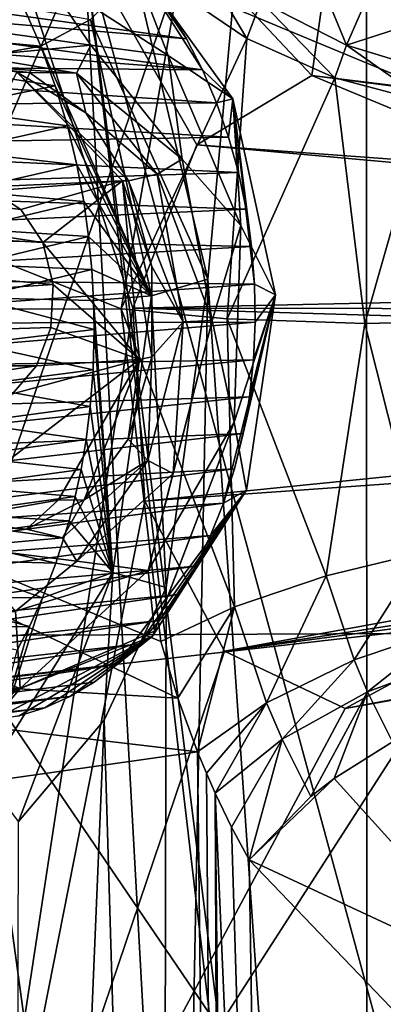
# Model space of a CAD drawing. Header units: metres. Extents: x -150 to 307, y -550 to 84.
# Tile 1050 of 1056: x 234.31 to 235.71, y 8.4 to 12.2. Entities that reach past the tile are written whole.
import ezdxf

# ---------------------------------------------------------------- set-up
doc = ezdxf.new("R2010")
doc.units = ezdxf.units.M
doc.layers.add('solid_26006363', color=7, linetype='CONTINUOUS')

msp = doc.modelspace()

# ---------------------------------------------------------------- linework, layer by layer
at = {"layer": 'solid_26006363'}
for points in [[(229.17627, 9.082661, 939.973816), (226.778046, 17.647861, 937.837097), (243.479523, 21.629707, 947.42572)], [(229.17627, 9.082661, 939.973816), (243.479523, 21.629707, 947.42572), (245.857986, 10.989752, 949.544861)], [(235.818268, 18.350533, 914.913879), (234.731781, 17.278135, 913.295105), (237.22728, 11.371828, 915.518494)], [(235.03038, 11.19685, 910.117371), (234.750763, 12.372609, 909.90564), (235.639938, 17.874332, 911.457886)], [(235.03038, 11.19685, 910.117371), (235.639938, 17.874332, 911.457886), (235.645569, 2.347976, 910.384888)], [(236.456024, 2.016154, 911.288452), (235.639938, 17.874332, 911.457886), (238.493484, 17.462709, 914.626099)], [(236.104477, 2.24615, 910.896301), (235.645569, 2.347976, 910.384888), (235.639938, 17.874332, 911.457886)], [(236.456024, 2.016154, 911.288452), (236.104477, 2.24615, 910.896301), (235.639938, 17.874332, 911.457886)], [(234.553314, 12.481516, 913.136108), (237.22728, 11.371828, 915.518494), (234.731781, 17.278135, 913.295105)], [(235.432098, 11.980555, 920.532043), (236.04953, 16.311886, 921.666687), (233.923126, 13.58135, 918.897095)], [(235.432098, 11.980555, 920.532043), (235.913727, 11.780572, 921.091919), (236.04953, 16.311886, 921.666687)], [(234.043594, 9.823647, 945.047791), (235.231262, 13.296786, 945.651794), (232.178864, 14.523368, 943.607727)], [(234.742126, 11.084158, 919.646606), (233.923126, 13.58135, 918.897095), (234.084045, 6.780976, 918.613098)], [(234.987869, 11.71351, 919.984497), (235.432098, 11.980555, 920.532043), (233.923126, 13.58135, 918.897095)], [(234.742126, 11.084158, 919.646606), (234.987869, 11.71351, 919.984497), (233.923126, 13.58135, 918.897095)], [(237.279953, 9.836649, 947.096802), (235.231262, 13.296786, 945.651794), (234.043594, 9.823647, 945.047791)], [(237.279953, 9.836649, 947.096802), (238.704971, 13.088702, 947.816345), (235.231262, 13.296786, 945.651794)], [(233.66774, 12.497195, 912.151123), (233.948395, 11.074905, 912.345764), (234.553314, 12.481516, 913.136108)], [(233.948395, 11.074905, 912.345764), (235.094604, 2.692801, 913.232178), (234.553314, 12.481516, 913.136108)], [(234.553314, 12.481516, 913.136108), (236.093491, 6.809629, 914.508301), (237.22728, 11.371828, 915.518494)], [(236.113373, -0.000038, 914.372314), (236.093491, 6.809629, 914.508301), (234.553314, 12.481516, 913.136108)], [(235.835281, 1.55755, 914.060669), (236.113373, -0.000038, 914.372314), (234.553314, 12.481516, 913.136108)], [(235.094604, 2.692801, 913.232178), (235.835281, 1.55755, 914.060669), (234.553314, 12.481516, 913.136108)], [(235.181534, 12.123325, 917.818787), (234.911087, 12.307674, 917.630249), (234.973831, 12.472627, 917.716858)], [(235.234955, 12.266663, 917.893311), (235.181534, 12.123325, 917.818787), (234.973831, 12.472627, 917.716858)], [(234.9478, 12.122166, 908.57312), (232.667511, 12.441035, 911.344421), (232.747162, 12.311028, 911.420227)], [(234.9478, 12.122166, 908.57312), (234.87883, 12.233565, 908.508545), (232.667511, 12.441035, 911.344421)], [(234.877975, 12.058058, 908.018005), (234.393738, 12.371841, 907.521606), (234.729797, 12.442681, 908.043884)], [(234.729797, 12.442681, 908.043884), (234.87883, 12.233565, 908.508545), (234.9478, 12.122166, 908.57312)], [(234.729797, 12.442681, 908.043884), (234.9478, 12.122166, 908.57312), (235.00975, 12.002717, 908.630005)], [(235.12738, 11.890669, 908.429077), (234.729797, 12.442681, 908.043884), (235.00975, 12.002717, 908.630005)], [(234.877975, 12.058058, 908.018005), (234.729797, 12.442681, 908.043884), (235.12738, 11.890669, 908.429077)], [(235.434219, 12.416835, 918.057129), (235.564911, 12.098231, 917.952271), (235.234955, 12.266663, 917.893311)], [(235.650238, 12.293184, 918.072754), (235.564911, 12.098231, 917.952271), (235.434219, 12.416835, 918.057129)], [(234.141968, 12.159325, 907.233276), (234.126312, 12.354179, 907.232971), (234.393738, 12.371841, 907.521606)], [(234.579193, 12.09794, 907.698303), (234.141968, 12.159325, 907.233276), (234.393738, 12.371841, 907.521606)], [(234.579193, 12.09794, 907.698303), (234.393738, 12.371841, 907.521606), (234.877975, 12.058058, 908.018005)], [(234.578568, 12.196811, 909.848511), (234.750763, 12.372609, 909.90564), (235.03038, 11.19685, 910.117371)], [(231.763031, 11.079906, 913.959961), (231.478455, 12.363501, 913.751404), (234.696304, 11.082299, 917.28418)], [(231.478455, 12.363501, 913.751404), (234.911087, 12.307674, 917.630249), (234.696304, 11.082299, 917.28418)], [(235.00975, 12.002717, 908.630005), (232.747162, 12.311028, 911.420227), (232.819, 12.171442, 911.486938)], [(235.00975, 12.002717, 908.630005), (234.9478, 12.122166, 908.57312), (232.747162, 12.311028, 911.420227)], [(235.181534, 12.123325, 917.818787), (234.696304, 11.082299, 917.28418), (234.911087, 12.307674, 917.630249)], [(233.909775, 12.139157, 910.450195), (233.85582, 12.256504, 910.401062), (234.320709, 12.243065, 909.913818)], [(235.234955, 12.266663, 917.893311), (235.519608, 11.972407, 917.88678), (235.181534, 12.123325, 917.818787)], [(235.234955, 12.266663, 917.893311), (235.564911, 12.098231, 917.952271), (235.519608, 11.972407, 917.88678)], [(235.880173, 12.199245, 918.035034), (235.564911, 12.098231, 917.952271), (235.650238, 12.293184, 918.072754)], [(233.909775, 12.139157, 910.450195), (234.320709, 12.243065, 909.913818), (234.386337, 12.094152, 909.973267)], [(234.386337, 12.094152, 909.973267), (234.320709, 12.243065, 909.913818), (234.578568, 12.196811, 909.848511)], [(234.386337, 12.094152, 909.973267), (234.578568, 12.196811, 909.848511), (234.813477, 11.131662, 910.016174)], [(234.813477, 11.131662, 910.016174), (234.578568, 12.196811, 909.848511), (235.03038, 11.19685, 910.117371)], [(235.880173, 12.199245, 918.035034), (235.91803, 11.990238, 917.886292), (235.564911, 12.098231, 917.952271)], [(235.00975, 12.002717, 908.630005), (232.819, 12.171442, 911.486938), (232.883041, 12.02276, 911.544556)], [(234.129974, 12.055782, 907.274231), (234.141968, 12.159325, 907.233276), (234.579193, 12.09794, 907.698303)], [(234.394638, 11.337642, 907.812195), (229.617462, 11.607019, 913.875366), (229.223892, 12.108217, 913.489502)], [(234.310059, 11.465192, 907.736877), (229.223892, 12.108217, 913.489502), (234.19783, 11.537221, 907.636902)], [(234.394638, 11.337642, 907.812195), (229.223892, 12.108217, 913.489502), (234.310059, 11.465192, 907.736877)], [(233.95816, 12.017739, 910.493042), (233.909775, 12.139157, 910.450195), (234.386337, 12.094152, 909.973267)], [(235.105789, 11.042828, 917.564758), (234.696304, 11.082299, 917.28418), (235.181534, 12.123325, 917.818787)], [(235.105789, 11.042828, 917.564758), (235.181534, 12.123325, 917.818787), (235.519608, 11.972407, 917.88678)], [(233.95816, 12.017739, 910.493042), (234.386337, 12.094152, 909.973267), (234.442505, 11.941501, 910.021912)], [(234.524139, 11.990081, 907.701111), (234.129974, 12.055782, 907.274231), (234.579193, 12.09794, 907.698303)], [(234.442505, 11.941501, 910.021912), (234.386337, 12.094152, 909.973267), (234.813477, 11.131662, 910.016174)], [(234.524139, 11.990081, 907.701111), (234.579193, 12.09794, 907.698303), (234.932251, 11.658157, 908.044128)], [(234.579193, 12.09794, 907.698303), (234.877975, 12.058058, 908.018005), (234.932251, 11.658157, 908.044128)], [(235.564911, 12.098231, 917.952271), (235.87854, 11.876703, 917.825928), (235.519608, 11.972407, 917.88678)], [(235.564911, 12.098231, 917.952271), (235.91803, 11.990238, 917.886292), (235.87854, 11.876703, 917.825928)], [(234.104355, 12.017539, 907.410522), (234.129974, 12.055782, 907.274231), (234.524139, 11.990081, 907.701111)], [(235.158417, 11.403067, 908.26947), (234.877975, 12.058058, 908.018005), (235.12738, 11.890669, 908.429077)], [(234.932251, 11.658157, 908.044128), (234.877975, 12.058058, 908.018005), (235.158417, 11.403067, 908.26947)], [(235.064194, 11.876316, 908.678833), (232.883041, 12.02276, 911.544556), (232.937836, 11.867985, 911.591736)], [(235.064194, 11.876316, 908.678833), (235.00975, 12.002717, 908.630005), (232.883041, 12.02276, 911.544556)], [(234.01265, 11.854099, 910.539185), (233.95816, 12.017739, 910.493042), (234.442505, 11.941501, 910.021912)], [(234.075043, 11.546497, 907.527466), (234.293793, 11.994215, 907.722412), (234.701584, 11.575, 908.085693)], [(234.343506, 11.993276, 907.671997), (234.104355, 12.017539, 907.410522), (234.524139, 11.990081, 907.701111)], [(234.293793, 11.994215, 907.722412), (234.104355, 12.017539, 907.410522), (234.343506, 11.993276, 907.671997)], [(234.293793, 11.994215, 907.722412), (234.560898, 11.837039, 907.899414), (234.725159, 11.575, 908.059265)], [(234.701584, 11.575, 908.085693), (234.293793, 11.994215, 907.722412), (234.725159, 11.575, 908.059265)], [(234.293793, 11.994215, 907.722412), (234.343506, 11.993276, 907.671997), (234.560898, 11.837039, 907.899414)], [(234.560898, 11.837039, 907.899414), (234.343506, 11.993276, 907.671997), (234.524139, 11.990081, 907.701111)], [(234.524139, 11.990081, 907.701111), (234.932251, 11.658157, 908.044128), (234.834824, 11.600999, 908.004456)], [(234.560898, 11.837039, 907.899414), (234.524139, 11.990081, 907.701111), (234.834824, 11.600999, 908.004456)], [(235.12738, 11.890669, 908.429077), (235.00975, 12.002717, 908.630005), (235.064194, 11.876316, 908.678833)], [(240.684311, 11.295841, 915.05011), (235.432098, 11.980555, 920.532043), (234.987869, 11.71351, 919.984497)], [(235.105789, 11.042828, 917.564758), (235.519608, 11.972407, 917.88678), (235.635559, 11.025398, 917.607849)], [(240.925323, 11.28588, 915.264832), (235.913727, 11.780572, 921.091919), (235.432098, 11.980555, 920.532043)], [(240.80513, 11.322492, 915.157776), (235.432098, 11.980555, 920.532043), (240.684311, 11.295841, 915.05011)], [(240.925323, 11.28588, 915.264832), (235.432098, 11.980555, 920.532043), (240.80513, 11.322492, 915.157776)], [(235.635559, 11.025398, 917.607849), (235.519608, 11.972407, 917.88678), (235.87854, 11.876703, 917.825928)], [(234.01265, 11.854099, 910.539185), (234.442505, 11.941501, 910.021912), (234.48912, 11.787004, 910.059875)], [(234.48912, 11.787004, 910.059875), (234.442505, 11.941501, 910.021912), (234.813477, 11.131662, 910.016174)], [(235.110687, 11.744042, 908.719116), (235.064194, 11.876316, 908.678833), (232.937836, 11.867985, 911.591736)], [(235.12738, 11.890669, 908.429077), (235.064194, 11.876316, 908.678833), (235.110687, 11.744042, 908.719116)], [(235.12738, 11.890669, 908.429077), (235.110687, 11.744042, 908.719116), (235.148819, 11.606928, 908.750549)], [(235.12738, 11.890669, 908.429077), (235.148819, 11.606928, 908.750549), (235.178329, 11.466003, 908.772827)], [(235.12738, 11.890669, 908.429077), (235.178329, 11.466003, 908.772827), (235.199051, 11.322286, 908.786011)], [(235.12738, 11.890669, 908.429077), (235.199051, 11.322286, 908.786011), (235.210815, 11.17688, 908.789795)], [(235.291855, 11.135446, 908.548462), (235.12738, 11.890669, 908.429077), (235.210815, 11.17688, 908.789795)], [(235.158417, 11.403067, 908.26947), (235.12738, 11.890669, 908.429077), (235.291855, 11.135446, 908.548462)], [(235.635559, 11.025398, 917.607849), (235.87854, 11.876703, 917.825928), (236.085495, 11.036165, 917.398193)], [(235.110687, 11.744042, 908.719116), (232.937836, 11.867985, 911.591736), (232.983124, 11.707228, 911.628174)], [(234.055756, 11.691163, 910.573181), (234.01265, 11.854099, 910.539185), (234.48912, 11.787004, 910.059875)], [(234.560898, 11.837039, 907.899414), (234.834824, 11.600999, 908.004456), (234.725159, 11.575, 908.059265)], [(234.055756, 11.691163, 910.573181), (234.48912, 11.787004, 910.059875), (234.525345, 11.63714, 910.086731)], [(234.525345, 11.63714, 910.086731), (234.48912, 11.787004, 910.059875), (234.813477, 11.131662, 910.016174)], [(235.148819, 11.606928, 908.750549), (235.110687, 11.744042, 908.719116), (232.983124, 11.707228, 911.628174)], [(235.148819, 11.606928, 908.750549), (232.983124, 11.707228, 911.628174), (233.019333, 11.539899, 911.654358)], [(234.087265, 11.536711, 910.595337), (234.055756, 11.691163, 910.573181), (234.525345, 11.63714, 910.086731)], [(240.579865, 11.210286, 914.957031), (234.987869, 11.71351, 919.984497), (234.742126, 11.084158, 919.646606)], [(240.684311, 11.295841, 915.05011), (234.987869, 11.71351, 919.984497), (240.579865, 11.210286, 914.957031)], [(234.834824, 11.600999, 908.004456), (234.932251, 11.658157, 908.044128), (235.047119, 11.0376, 908.120239)], [(235.047119, 11.0376, 908.120239), (234.932251, 11.658157, 908.044128), (235.158417, 11.403067, 908.26947)], [(234.087265, 11.536711, 910.595337), (234.525345, 11.63714, 910.086731), (234.552078, 11.495488, 910.103821)], [(234.552078, 11.495488, 910.103821), (234.525345, 11.63714, 910.086731), (234.813477, 11.131662, 910.016174)], [(234.434814, 11.175767, 907.848022), (229.75116, 10.862895, 913.961792), (229.617462, 11.607019, 913.875366)], [(234.434814, 11.175767, 907.848022), (229.617462, 11.607019, 913.875366), (234.394638, 11.337642, 907.812195)], [(235.178329, 11.466003, 908.772827), (235.148819, 11.606928, 908.750549), (233.019333, 11.539899, 911.654358)], [(234.19783, 11.537221, 907.636902), (234.075043, 11.546497, 907.527466), (234.701584, 11.575, 908.085693)], [(234.310059, 11.465192, 907.736877), (234.19783, 11.537221, 907.636902), (234.701584, 11.575, 908.085693)], [(234.394638, 11.337642, 907.812195), (234.310059, 11.465192, 907.736877), (234.701584, 11.575, 908.085693)], [(234.394638, 11.337642, 907.812195), (234.701584, 11.575, 908.085693), (234.76767, 10.887061, 908.144592)], [(234.701584, 11.575, 908.085693), (234.725159, 11.575, 908.059265), (234.815018, 11.245085, 908.127563)], [(234.701584, 11.575, 908.085693), (234.815018, 11.245085, 908.127563), (234.815109, 10.896949, 908.095398)], [(234.76767, 10.887061, 908.144592), (234.701584, 11.575, 908.085693), (234.815109, 10.896949, 908.095398)], [(234.725159, 11.575, 908.059265), (234.834824, 11.600999, 908.004456), (234.936096, 11.031313, 908.070984)], [(234.815018, 11.245085, 908.127563), (234.725159, 11.575, 908.059265), (234.936096, 11.031313, 908.070984)], [(234.936096, 11.031313, 908.070984), (234.834824, 11.600999, 908.004456), (235.047119, 11.0376, 908.120239)], [(235.178329, 11.466003, 908.772827), (233.019333, 11.539899, 911.654358), (233.045425, 11.369748, 911.669434)], [(234.109238, 11.390458, 910.607849), (234.087265, 11.536711, 910.595337), (234.552078, 11.495488, 910.103821)], [(235.199051, 11.322286, 908.786011), (235.178329, 11.466003, 908.772827), (233.045425, 11.369748, 911.669434)], [(234.109238, 11.390458, 910.607849), (234.552078, 11.495488, 910.103821), (234.57103, 11.360908, 910.112915)], [(234.57103, 11.360908, 910.112915), (234.552078, 11.495488, 910.103821), (234.813477, 11.131662, 910.016174)], [(234.123169, 11.253139, 910.612366), (234.109238, 11.390458, 910.607849), (234.57103, 11.360908, 910.112915)], [(235.047119, 11.0376, 908.120239), (235.158417, 11.403067, 908.26947), (235.131653, 10.645581, 908.182861)], [(235.131653, 10.645581, 908.182861), (235.158417, 11.403067, 908.26947), (235.291855, 11.135446, 908.548462)], [(235.199051, 11.322286, 908.786011), (233.045425, 11.369748, 911.669434), (233.060791, 11.198285, 911.672791)], [(234.123169, 11.253139, 910.612366), (234.57103, 11.360908, 910.112915), (234.583344, 11.234137, 910.115356)], [(234.583344, 11.234137, 910.115356), (234.57103, 11.360908, 910.112915), (234.813477, 11.131662, 910.016174)], [(235.210815, 11.17688, 908.789795), (235.199051, 11.322286, 908.786011), (233.060791, 11.198285, 911.672791)], [(234.434814, 11.175767, 907.848022), (234.394638, 11.337642, 907.812195), (234.76767, 10.887061, 908.144592)], [(234.130447, 11.124288, 910.610352), (234.123169, 11.253139, 910.612366), (234.583344, 11.234137, 910.115356)], [(234.130447, 11.124288, 910.610352), (234.583344, 11.234137, 910.115356), (234.590088, 11.114503, 910.112183)], [(234.590088, 11.114503, 910.112183), (234.583344, 11.234137, 910.115356), (234.813477, 11.131662, 910.016174)], [(234.815109, 10.896949, 908.095398), (234.815018, 11.245085, 908.127563), (234.936096, 11.031313, 908.070984)], [(235.210815, 11.17688, 908.789795), (233.060791, 11.198285, 911.672791), (233.065887, 11.023611, 911.664856)], [(240.579865, 11.210286, 914.957031), (234.742126, 11.084158, 919.646606), (240.506744, 11.07739, 914.891907)], [(234.813477, 11.131662, 910.016174), (235.03038, 11.19685, 910.117371), (234.87056, 10.007998, 909.854309)], [(235.03038, 11.19685, 910.117371), (235.645569, 2.347976, 910.384888), (234.853012, 2.030109, 909.502502)], [(234.87056, 10.007998, 909.854309), (235.03038, 11.19685, 910.117371), (234.853012, 2.030109, 909.502502)], [(234.425278, 11.009584, 907.839539), (229.75116, 10.862895, 913.961792), (234.434814, 11.175767, 907.848022)], [(235.213455, 11.03096, 908.784241), (235.210815, 11.17688, 908.789795), (233.065887, 11.023611, 911.664856)], [(234.425278, 11.009584, 907.839539), (234.434814, 11.175767, 907.848022), (234.76767, 10.887061, 908.144592)], [(235.291855, 11.135446, 908.548462), (235.210815, 11.17688, 908.789795), (235.213455, 11.03096, 908.784241)], [(234.130447, 11.124288, 910.610352), (234.590088, 11.114503, 910.112183), (234.592117, 11.00227, 910.104492)], [(234.131317, 10.946662, 910.597717), (234.130447, 11.124288, 910.610352), (234.592117, 11.00227, 910.104492)], [(234.590088, 11.114503, 910.112183), (234.813477, 11.131662, 910.016174), (234.664948, 10.065514, 909.762512)], [(234.664948, 10.065514, 909.762512), (234.813477, 11.131662, 910.016174), (234.87056, 10.007998, 909.854309)], [(235.291855, 11.135446, 908.548462), (235.133026, 10.46505, 908.6698), (235.090866, 10.333511, 908.618896)], [(235.179398, 10.383621, 908.370056), (235.291855, 11.135446, 908.548462), (235.090866, 10.333511, 908.618896)], [(235.131653, 10.645581, 908.182861), (235.291855, 11.135446, 908.548462), (235.179398, 10.383621, 908.370056)], [(235.291855, 11.135446, 908.548462), (235.166656, 10.60178, 908.712097), (235.133026, 10.46505, 908.6698)], [(235.291855, 11.135446, 908.548462), (235.19133, 10.742349, 908.745239), (235.166656, 10.60178, 908.712097)], [(235.291855, 11.135446, 908.548462), (235.206955, 10.885742, 908.769348), (235.19133, 10.742349, 908.745239)], [(235.291855, 11.135446, 908.548462), (235.213455, 11.03096, 908.784241), (235.206955, 10.885742, 908.769348)], [(231.583817, 9.776523, 913.665527), (231.763031, 11.079906, 913.959961), (234.915268, 9.581954, 917.432373)], [(231.763031, 11.079906, 913.959961), (234.696304, 11.082299, 917.28418), (234.849442, 9.799439, 917.370239)], [(231.763031, 11.079906, 913.959961), (234.849442, 9.799439, 917.370239), (234.915268, 9.581954, 917.432373)], [(234.788116, 10.340323, 919.6474), (234.742126, 11.084158, 919.646606), (234.084045, 6.780976, 918.613098)], [(234.592117, 11.00227, 910.104492), (234.590088, 11.114503, 910.112183), (234.664948, 10.065514, 909.762512)], [(235.133881, 9.933482, 917.59491), (234.849442, 9.799439, 917.370239), (234.696304, 11.082299, 917.28418)], [(235.105789, 11.042828, 917.564758), (235.133881, 9.933482, 917.59491), (234.696304, 11.082299, 917.28418)], [(240.476517, 10.915324, 914.86499), (234.742126, 11.084158, 919.646606), (234.788116, 10.340323, 919.6474)], [(240.506744, 11.07739, 914.891907), (234.742126, 11.084158, 919.646606), (240.476517, 10.915324, 914.86499)], [(233.948395, 11.074905, 912.345764), (234.051361, 3.14116, 912.067566), (235.094604, 2.692801, 913.232178)], [(235.105789, 11.042828, 917.564758), (235.487411, 10.053641, 917.688599), (235.133881, 9.933482, 917.59491)], [(235.105789, 11.042828, 917.564758), (235.635559, 11.025398, 917.607849), (235.487411, 10.053641, 917.688599)], [(234.369888, 10.862524, 907.790161), (229.75116, 10.862895, 913.961792), (234.425278, 11.009584, 907.839539)], [(235.213455, 11.03096, 908.784241), (233.065887, 11.023611, 911.664856), (233.060501, 10.849774, 911.64563)], [(235.206955, 10.885742, 908.769348), (235.213455, 11.03096, 908.784241), (233.060501, 10.849774, 911.64563)], [(234.369888, 10.862524, 907.790161), (234.425278, 11.009584, 907.839539), (234.76767, 10.887061, 908.144592)], [(234.799652, 10.497527, 907.875061), (234.936096, 11.031313, 908.070984), (234.896896, 10.447708, 907.913574)], [(234.815109, 10.896949, 908.095398), (234.936096, 11.031313, 908.070984), (234.799652, 10.497527, 907.875061)], [(235.047119, 11.0376, 908.120239), (235.131653, 10.645581, 908.182861), (234.800873, 10.073858, 907.783142)], [(234.896896, 10.447708, 907.913574), (235.047119, 11.0376, 908.120239), (234.800873, 10.073858, 907.783142)], [(234.936096, 11.031313, 908.070984), (235.047119, 11.0376, 908.120239), (234.896896, 10.447708, 907.913574)], [(235.635559, 11.025398, 917.607849), (235.858597, 10.142578, 917.638428), (235.487411, 10.053641, 917.688599)], [(235.635559, 11.025398, 917.607849), (236.085495, 11.036165, 917.398193), (235.858597, 10.142578, 917.638428)], [(229.17627, 9.082661, 939.973816), (245.857986, 10.989752, 949.544861), (246.654556, 0, 950.254578)], [(234.131317, 10.946662, 910.597717), (234.592117, 11.00227, 910.104492), (234.587997, 10.846671, 910.086182)], [(234.587997, 10.846671, 910.086182), (234.592117, 11.00227, 910.104492), (234.664948, 10.065514, 909.762512)], [(234.122864, 10.786425, 910.576294), (234.131317, 10.946662, 910.597717), (234.587997, 10.846671, 910.086182)], [(234.723434, 10.580131, 907.966309), (234.815109, 10.896949, 908.095398), (234.799652, 10.497527, 907.875061)], [(234.76767, 10.887061, 908.144592), (234.815109, 10.896949, 908.095398), (234.723434, 10.580131, 907.966309)], [(240.476517, 10.915324, 914.86499), (234.788116, 10.340323, 919.6474), (240.495956, 10.746354, 914.882263)], [(234.369888, 10.862524, 907.790161), (229.562057, 10.169706, 913.703125), (229.75116, 10.862895, 913.961792)], [(234.277756, 10.755066, 907.708069), (229.562057, 10.169706, 913.703125), (234.369888, 10.862524, 907.790161)], [(235.206955, 10.885742, 908.769348), (233.060501, 10.849774, 911.64563), (233.044296, 10.679788, 911.61499)], [(235.19133, 10.742349, 908.745239), (235.206955, 10.885742, 908.769348), (233.044296, 10.679788, 911.61499)], [(233.94548, 10.255785, 907.412048), (234.76767, 10.887061, 908.144592), (234.453125, 10.344046, 907.864319)], [(234.277756, 10.755066, 907.708069), (234.76767, 10.887061, 908.144592), (233.94548, 10.255785, 907.412048)], [(234.277756, 10.755066, 907.708069), (234.369888, 10.862524, 907.790161), (234.76767, 10.887061, 908.144592)], [(234.453125, 10.344046, 907.864319), (234.76767, 10.887061, 908.144592), (234.55368, 10.345981, 907.757568)], [(234.76767, 10.887061, 908.144592), (234.723434, 10.580131, 907.966309), (234.55368, 10.345981, 907.757568)], [(234.122864, 10.786425, 910.576294), (234.587997, 10.846671, 910.086182), (234.577179, 10.705737, 910.061646)], [(234.577179, 10.705737, 910.061646), (234.587997, 10.846671, 910.086182), (234.664948, 10.065514, 909.762512)], [(234.107574, 10.642282, 910.548767), (234.122864, 10.786425, 910.576294), (234.577179, 10.705737, 910.061646)], [(235.19133, 10.742349, 908.745239), (233.044296, 10.679788, 911.61499), (233.017136, 10.511084, 911.572632)], [(235.166656, 10.60178, 908.712097), (235.19133, 10.742349, 908.745239), (233.017136, 10.511084, 911.572632)], [(240.495956, 10.746354, 914.882263), (234.788116, 10.340323, 919.6474), (235.095062, 9.762701, 919.972046)], [(240.563675, 10.601439, 914.942627), (240.495956, 10.746354, 914.882263), (235.095062, 9.762701, 919.972046)], [(234.107574, 10.642282, 910.548767), (234.577179, 10.705737, 910.061646), (234.561371, 10.578293, 910.032837)], [(234.561371, 10.578293, 910.032837), (234.577179, 10.705737, 910.061646), (234.664948, 10.065514, 909.762512)], [(234.087311, 10.51285, 910.517029), (234.107574, 10.642282, 910.548767), (234.561371, 10.578293, 910.032837)], [(235.131653, 10.645581, 908.182861), (234.824722, 9.839742, 907.940369), (234.800873, 10.073858, 907.783142)], [(235.131653, 10.645581, 908.182861), (234.817871, 9.82076, 907.960815), (234.824722, 9.839742, 907.940369)], [(235.131653, 10.645581, 908.182861), (235.179398, 10.383621, 908.370056), (234.817871, 9.82076, 907.960815)], [(235.166656, 10.60178, 908.712097), (233.017136, 10.511084, 911.572632), (232.979721, 10.346897, 911.519531)], [(235.133026, 10.46505, 908.6698), (235.166656, 10.60178, 908.712097), (232.979721, 10.346897, 911.519531)], [(240.563675, 10.601439, 914.942627), (235.095062, 9.762701, 919.972046), (240.665619, 10.505201, 915.033447)], [(234.087311, 10.51285, 910.517029), (234.561371, 10.578293, 910.032837), (234.541885, 10.462997, 910.000977)], [(234.541885, 10.462997, 910.000977), (234.561371, 10.578293, 910.032837), (234.664948, 10.065514, 909.762512)], [(234.55368, 10.345981, 907.757568), (234.723434, 10.580131, 907.966309), (234.799652, 10.497527, 907.875061)], [(234.063538, 10.396702, 910.482483), (234.087311, 10.51285, 910.517029), (234.541885, 10.462997, 910.000977)], [(234.470505, 10.19897, 907.488281), (234.799652, 10.497527, 907.875061), (234.526077, 10.110027, 907.48877)], [(234.55368, 10.345981, 907.757568), (234.799652, 10.497527, 907.875061), (234.470505, 10.19897, 907.488281)], [(234.799652, 10.497527, 907.875061), (234.896896, 10.447708, 907.913574), (234.526077, 10.110027, 907.48877)], [(240.665619, 10.505201, 915.033447), (235.095062, 9.762701, 919.972046), (235.559631, 9.542097, 920.511719)], [(240.665619, 10.505201, 915.033447), (235.559631, 9.542097, 920.511719), (240.785812, 10.46859, 915.140564)], [(240.906616, 10.49524, 915.248169), (235.559631, 9.542097, 920.511719), (236.022827, 9.792213, 921.083862)], [(240.785812, 10.46859, 915.140564), (235.559631, 9.542097, 920.511719), (240.906616, 10.49524, 915.248169)], [(235.133026, 10.46505, 908.6698), (232.979721, 10.346897, 911.519531), (232.932617, 10.190843, 911.456543)], [(235.090866, 10.333511, 908.618896), (235.133026, 10.46505, 908.6698), (232.932617, 10.190843, 911.456543)], [(234.063538, 10.396702, 910.482483), (234.541885, 10.462997, 910.000977), (234.51973, 10.358722, 909.967163)], [(234.51973, 10.358722, 909.967163), (234.541885, 10.462997, 910.000977), (234.664948, 10.065514, 909.762512)], [(234.526077, 10.110027, 907.48877), (234.896896, 10.447708, 907.913574), (234.800873, 10.073858, 907.783142)], [(234.03743, 10.292483, 910.446289), (234.063538, 10.396702, 910.482483), (234.51973, 10.358722, 909.967163)], [(234.03743, 10.292483, 910.446289), (234.51973, 10.358722, 909.967163), (234.495834, 10.264438, 909.932312)], [(234.495834, 10.264438, 909.932312), (234.51973, 10.358722, 909.967163), (234.664948, 10.065514, 909.762512)], [(235.179398, 10.383621, 908.370056), (234.766113, 9.791142, 908.253906), (234.681732, 9.711786, 908.162842)], [(235.179398, 10.383621, 908.370056), (234.681732, 9.711786, 908.162842), (234.817871, 9.82076, 907.960815)], [(235.179398, 10.383621, 908.370056), (234.844772, 9.881188, 908.339844), (234.766113, 9.791142, 908.253906)], [(235.179398, 10.383621, 908.370056), (234.917114, 9.981253, 908.419983), (234.844772, 9.881188, 908.339844)], [(235.179398, 10.383621, 908.370056), (234.982574, 10.090631, 908.493591), (234.917114, 9.981253, 908.419983)], [(235.179398, 10.383621, 908.370056), (235.040604, 10.208385, 908.559998), (234.982574, 10.090631, 908.493591)], [(235.179398, 10.383621, 908.370056), (235.090866, 10.333511, 908.618896), (235.040604, 10.208385, 908.559998)], [(235.090866, 10.333511, 908.618896), (232.932617, 10.190843, 911.456543), (232.875031, 10.04072, 911.382751)], [(235.040604, 10.208385, 908.559998), (235.090866, 10.333511, 908.618896), (232.875031, 10.04072, 911.382751)], [(233.94548, 10.255785, 907.412048), (234.453125, 10.344046, 907.864319), (234.332001, 10.232402, 907.502014)], [(235.095062, 9.762701, 919.972046), (234.788116, 10.340323, 919.6474), (234.084045, 6.780976, 918.613098)], [(234.332001, 10.232402, 907.502014), (234.55368, 10.345981, 907.757568), (234.470505, 10.19897, 907.488281)], [(234.453125, 10.344046, 907.864319), (234.55368, 10.345981, 907.757568), (234.332001, 10.232402, 907.502014)], [(234.009933, 10.198895, 910.409424), (234.03743, 10.292483, 910.446289), (234.495834, 10.264438, 909.932312)], [(233.94548, 10.255785, 907.412048), (234.332001, 10.232402, 907.502014), (234.093124, 10.256804, 907.24054)], [(234.009933, 10.198895, 910.409424), (234.495834, 10.264438, 909.932312), (234.445297, 10.101834, 909.861877)], [(234.093124, 10.256804, 907.24054), (234.332001, 10.232402, 907.502014), (234.070251, 10.254104, 907.054443)], [(234.070251, 10.254104, 907.054443), (234.470505, 10.19897, 907.488281), (234.083054, 10.164725, 907.016418)], [(234.332001, 10.232402, 907.502014), (234.470505, 10.19897, 907.488281), (234.070251, 10.254104, 907.054443)], [(234.445297, 10.101834, 909.861877), (234.495834, 10.264438, 909.932312), (234.664948, 10.065514, 909.762512)], [(235.040604, 10.208385, 908.559998), (232.875031, 10.04072, 911.382751), (232.808014, 9.898619, 911.299316)], [(234.982574, 10.090631, 908.493591), (235.040604, 10.208385, 908.559998), (232.808014, 9.898619, 911.299316)], [(233.981689, 10.114747, 910.372498), (234.009933, 10.198895, 910.409424), (234.445297, 10.101834, 909.861877)], [(234.470505, 10.19897, 907.488281), (234.526077, 10.110027, 907.48877), (234.083054, 10.164725, 907.016418)], [(234.083054, 10.164725, 907.016418), (234.526077, 10.110027, 907.48877), (234.288788, 9.916556, 907.219971)], [(235.594193, 9.729846, 917.79303), (235.487411, 10.053641, 917.688599), (235.858597, 10.142578, 917.638428)], [(235.954681, 9.849788, 917.733459), (235.594193, 9.729846, 917.79303), (235.858597, 10.142578, 917.638428)], [(233.924866, 9.970771, 910.300171), (233.981689, 10.114747, 910.372498), (234.393845, 9.968025, 909.792908)], [(233.981689, 10.114747, 910.372498), (234.445297, 10.101834, 909.861877), (234.393845, 9.968025, 909.792908)], [(234.526077, 10.110027, 907.48877), (234.800873, 10.073858, 907.783142), (234.288788, 9.916556, 907.219971)], [(234.393845, 9.968025, 909.792908), (234.445297, 10.101834, 909.861877), (234.664948, 10.065514, 909.762512)], [(234.982574, 10.090631, 908.493591), (232.808014, 9.898619, 911.299316), (232.733109, 9.768277, 911.208313)], [(234.917114, 9.981253, 908.419983), (234.982574, 10.090631, 908.493591), (232.733109, 9.768277, 911.208313)], [(234.664948, 10.065514, 909.762512), (234.300842, 9.106923, 909.170837), (234.172043, 9.276875, 909.153992)], [(234.393845, 9.968025, 909.792908), (234.664948, 10.065514, 909.762512), (234.172043, 9.276875, 909.153992)], [(234.288788, 9.916556, 907.219971), (234.800873, 10.073858, 907.783142), (234.307724, 9.618672, 907.395203)], [(234.664948, 10.065514, 909.762512), (234.63147, 9.49691, 909.557373), (234.300842, 9.106923, 909.170837)], [(234.800873, 10.073858, 907.783142), (234.824722, 9.839742, 907.940369), (234.307724, 9.618672, 907.395203)], [(234.664948, 10.065514, 909.762512), (234.87056, 10.007998, 909.854309), (234.63147, 9.49691, 909.557373)], [(235.256546, 9.563598, 917.713989), (235.133881, 9.933482, 917.59491), (235.487411, 10.053641, 917.688599)], [(235.594193, 9.729846, 917.79303), (235.256546, 9.563598, 917.713989), (235.487411, 10.053641, 917.688599)], [(234.917114, 9.981253, 908.419983), (232.733109, 9.768277, 911.208313), (232.65033, 9.649842, 911.10968)], [(234.844772, 9.881188, 908.339844), (234.917114, 9.981253, 908.419983), (232.65033, 9.649842, 911.10968)], [(234.63147, 9.49691, 909.557373), (234.87056, 10.007998, 909.854309), (234.853012, 2.030109, 909.502502)], [(233.869614, 9.85371, 910.231506), (233.924866, 9.970771, 910.300171), (234.343643, 9.857645, 909.727417)], [(233.924866, 9.970771, 910.300171), (234.393845, 9.968025, 909.792908), (234.343643, 9.857645, 909.727417)], [(234.343643, 9.857645, 909.727417), (234.393845, 9.968025, 909.792908), (234.172043, 9.276875, 909.153992)], [(234.288788, 9.916556, 907.219971), (234.307724, 9.618672, 907.395203), (233.781464, 9.821041, 906.844604)], [(235.133881, 9.933482, 917.59491), (234.915268, 9.581954, 917.432373), (234.849442, 9.799439, 917.370239)], [(235.133881, 9.933482, 917.59491), (234.990692, 9.37536, 917.506836), (234.915268, 9.581954, 917.432373)], [(235.256546, 9.563598, 917.713989), (234.990692, 9.37536, 917.506836), (235.133881, 9.933482, 917.59491)], [(234.844772, 9.881188, 908.339844), (232.65033, 9.649842, 911.10968), (232.559219, 9.542297, 911.002869)], [(234.766113, 9.791142, 908.253906), (234.844772, 9.881188, 908.339844), (232.559219, 9.542297, 911.002869)], [(233.869614, 9.85371, 910.231506), (234.343643, 9.857645, 909.727417), (234.295792, 9.766217, 909.666199)], [(236.261642, 6.567226, 946.583191), (237.279953, 9.836649, 947.096802), (234.043594, 9.823647, 945.047791)], [(234.295792, 9.766217, 909.666199), (234.343643, 9.857645, 909.727417), (234.172043, 9.276875, 909.153992)], [(234.824722, 9.839742, 907.940369), (234.817871, 9.82076, 907.960815), (234.307724, 9.618672, 907.395203)], [(235.646317, 9.606714, 917.846436), (235.594193, 9.729846, 917.79303), (235.954681, 9.849788, 917.733459)], [(236.000397, 9.738135, 917.78241), (235.646317, 9.606714, 917.846436), (235.954681, 9.849788, 917.733459)], [(234.766113, 9.791142, 908.253906), (232.559219, 9.542297, 911.002869), (232.459686, 9.445638, 910.887817)], [(234.681732, 9.711786, 908.162842), (234.766113, 9.791142, 908.253906), (232.459686, 9.445638, 910.887817)], [(236.261642, 6.567226, 946.583191), (234.043594, 9.823647, 945.047791), (233.239502, 6.473378, 944.639282)], [(233.781464, 9.821041, 906.844604), (234.307724, 9.618672, 907.395203), (233.604279, 9.660711, 907.052917)], [(236.022827, 9.792213, 921.083862), (235.559631, 9.542097, 920.511719), (234.084045, 6.780976, 918.613098)], [(236.187531, 5.561971, 921.072266), (236.022827, 9.792213, 921.083862), (234.084045, 6.780976, 918.613098)], [(234.817871, 9.82076, 907.960815), (234.303406, 9.51399, 907.762878), (234.202866, 9.496509, 907.658569)], [(234.307724, 9.618672, 907.395203), (234.817871, 9.82076, 907.960815), (234.202866, 9.496509, 907.658569)], [(234.817871, 9.82076, 907.960815), (234.402451, 9.544534, 907.866455), (234.303406, 9.51399, 907.762878)], [(234.817871, 9.82076, 907.960815), (234.498993, 9.587923, 907.968201), (234.402451, 9.544534, 907.866455)], [(234.817871, 9.82076, 907.960815), (234.592316, 9.643793, 908.067261), (234.498993, 9.587923, 907.968201)], [(234.817871, 9.82076, 907.960815), (234.681732, 9.711786, 908.162842), (234.592316, 9.643793, 908.067261)], [(230.9767, 8.805288, 912.932922), (231.583817, 9.776523, 913.665527), (234.990692, 9.37536, 917.506836)], [(231.583817, 9.776523, 913.665527), (234.915268, 9.581954, 917.432373), (234.990692, 9.37536, 917.506836)], [(235.559631, 9.542097, 920.511719), (235.095062, 9.762701, 919.972046), (234.084045, 6.780976, 918.613098)], [(235.317322, 9.423452, 917.775391), (235.256546, 9.563598, 917.713989), (235.594193, 9.729846, 917.79303)], [(235.646317, 9.606714, 917.846436), (235.317322, 9.423452, 917.775391), (235.594193, 9.729846, 917.79303)], [(235.742172, 9.413116, 917.948608), (235.646317, 9.606714, 917.846436), (236.000397, 9.738135, 917.78241)], [(234.681732, 9.711786, 908.162842), (232.459686, 9.445638, 910.887817), (232.352783, 9.363596, 910.76593)], [(234.592316, 9.643793, 908.067261), (234.681732, 9.711786, 908.162842), (232.352783, 9.363596, 910.76593)], [(234.498993, 9.587923, 907.968201), (234.592316, 9.643793, 908.067261), (232.352783, 9.363596, 910.76593)], [(234.307724, 9.618672, 907.395203), (233.699463, 9.60171, 907.147339), (233.604279, 9.660711, 907.052917)], [(234.307724, 9.618672, 907.395203), (233.797424, 9.555077, 907.2453), (233.699463, 9.60171, 907.147339)], [(234.307724, 9.618672, 907.395203), (233.897583, 9.521078, 907.346191), (233.797424, 9.555077, 907.2453)], [(234.307724, 9.618672, 907.395203), (233.999283, 9.499989, 907.449524), (233.897583, 9.521078, 907.346191)], [(234.307724, 9.618672, 907.395203), (234.101349, 9.491849, 907.553955), (233.999283, 9.499989, 907.449524)], [(234.307724, 9.618672, 907.395203), (234.202866, 9.496509, 907.658569), (234.101349, 9.491849, 907.553955)], [(235.427917, 9.202844, 917.891602), (235.317322, 9.423452, 917.775391), (235.646317, 9.606714, 917.846436)], [(235.517654, 9.271648, 917.922607), (235.427917, 9.202844, 917.891602), (235.646317, 9.606714, 917.846436)], [(235.742172, 9.413116, 917.948608), (235.517654, 9.271648, 917.922607), (235.646317, 9.606714, 917.846436)], [(234.498993, 9.587923, 907.968201), (232.352783, 9.363596, 910.76593), (232.243134, 9.297202, 910.642273)], [(234.402451, 9.544534, 907.866455), (234.498993, 9.587923, 907.968201), (232.243134, 9.297202, 910.642273)], [(235.024933, 9.292331, 917.541504), (234.990692, 9.37536, 917.506836), (235.256546, 9.563598, 917.713989)], [(235.059067, 9.215118, 917.576416), (235.024933, 9.292331, 917.541504), (235.256546, 9.563598, 917.713989)], [(235.317322, 9.423452, 917.775391), (235.059067, 9.215118, 917.576416), (235.256546, 9.563598, 917.713989)], [(234.402451, 9.544534, 907.866455), (232.243134, 9.297202, 910.642273), (232.130783, 9.246481, 910.516968)], [(234.303406, 9.51399, 907.762878), (234.402451, 9.544534, 907.866455), (232.130783, 9.246481, 910.516968)], [(234.63147, 9.49691, 909.557373), (234.853012, 2.030109, 909.502502), (234.282593, 1.189617, 908.868042)], [(234.63147, 9.49691, 909.557373), (234.282593, 1.189617, 908.868042), (234.300842, 9.106923, 909.170837)], [(235.121475, 9.084473, 917.641174), (235.059067, 9.215118, 917.576416), (235.317322, 9.423452, 917.775391)], [(235.121475, 9.084473, 917.641174), (235.317322, 9.423452, 917.775391), (235.189682, 8.958274, 917.713074)], [(235.427917, 9.202844, 917.891602), (235.189682, 8.958274, 917.713074), (235.317322, 9.423452, 917.775391)], [(236.24675, 8.466967, 918.762451), (235.517654, 9.271648, 917.922607), (235.742172, 9.413116, 917.948608)], [(230.9767, 8.805288, 912.932922), (234.990692, 9.37536, 917.506836), (235.099686, 0.000959, 917.334839)], [(235.024933, 9.292331, 917.541504), (235.099686, 0.000959, 917.334839), (234.990692, 9.37536, 917.506836)], [(235.059067, 9.215118, 917.576416), (235.099686, 0.000959, 917.334839), (235.024933, 9.292331, 917.541504)], [(235.517654, 9.271648, 917.922607), (235.189682, 8.958274, 917.713074), (235.427917, 9.202844, 917.891602)], [(236.24675, 8.466967, 918.762451), (235.189682, 8.958274, 917.713074), (235.517654, 9.271648, 917.922607)], [(235.159561, 0.000005, 917.405151), (235.099686, 0.000959, 917.334839), (235.059067, 9.215118, 917.576416)], [(235.26149, 4.47491, 917.593018), (235.159561, 0.000005, 917.405151), (235.059067, 9.215118, 917.576416)], [(235.121475, 9.084473, 917.641174), (235.26149, 4.47491, 917.593018), (235.059067, 9.215118, 917.576416)], [(229.17627, 9.082661, 939.973816), (246.654556, 0, 950.254578), (229.99118, 0.000344, 940.69989)], [(235.121475, 9.084473, 917.641174), (235.189682, 8.958274, 917.713074), (235.26149, 4.47491, 917.593018)], [(235.26149, 4.47491, 917.593018), (235.189682, 8.958274, 917.713074), (236.068283, 8.042971, 918.695618)], [(236.24675, 8.466967, 918.762451), (236.068283, 8.042971, 918.695618), (235.189682, 8.958274, 917.713074)], [(233.050308, 2.27444, 914.989319), (230.9767, 8.805288, 912.932922), (235.099686, 0.000959, 917.334839)]]:
    msp.add_3dface(points, dxfattribs=at)

doc.saveas('drawing.dxf')
